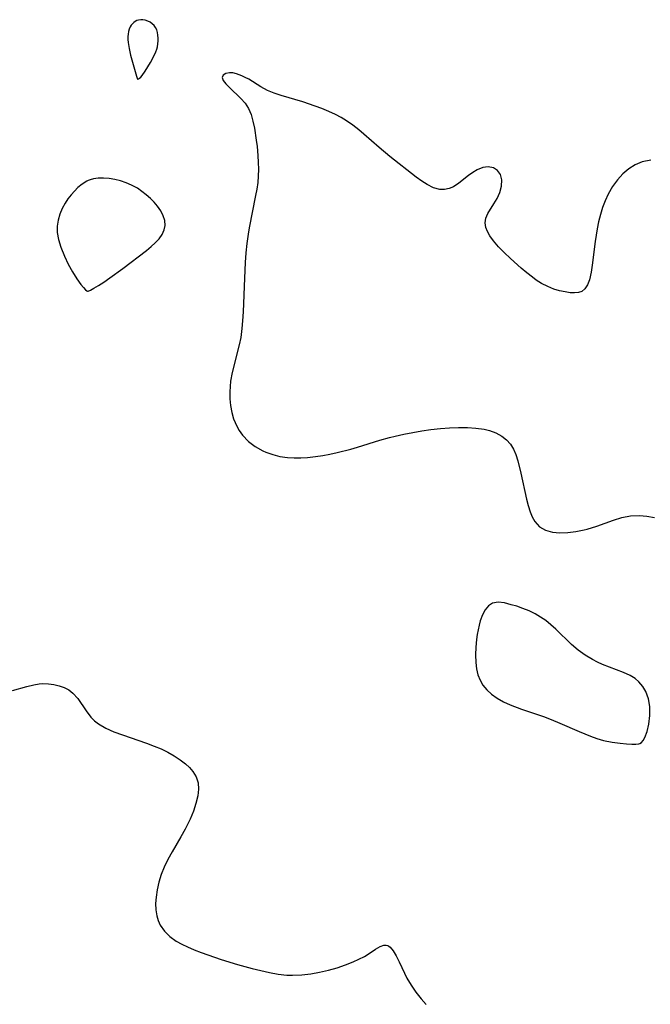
# Model space of a CAD drawing. Header units: metres. Extents: x 1073367 to 1082519, y 1569854 to 1574957.
# Tile 306 of 656: x 1075875 to 1076001, y 1573009 to 1573205. Entities that reach past the tile are written whole.
import ezdxf

# ---------------------------------------------------------------- set-up
doc = ezdxf.new("R2010")
doc.units = ezdxf.units.M
doc.layers.add('CGG_CurvaNivelLidar_v1', color=253, linetype='Continuous', lineweight=30)

msp = doc.modelspace()

# ---------------------------------------------------------------- linework, layer by layer
at = {"layer": 'CGG_CurvaNivelLidar_v1'}
for p, q in [((1075897.4631, 1573204.1209, 68), (1075897.229, 1573203.8241, 68)), ((1075897.7308, 1573204.3794, 68), (1075897.4631, 1573204.1209, 68)), ((1075898.0215, 1573204.5879, 68), (1075897.7308, 1573204.3794, 68)), ((1075898.337, 1573204.7512, 68), (1075898.0215, 1573204.5879, 68)), ((1075898.6724, 1573204.8651, 68), (1075898.337, 1573204.7512, 68)), ((1075899.1135, 1573204.933, 68), (1075898.6724, 1573204.8651, 68)), ((1075899.5661, 1573204.924, 68), (1075899.1135, 1573204.933, 68)), ((1075900.018, 1573204.8427, 68), (1075899.5661, 1573204.924, 68)), ((1075900.5051, 1573204.6715, 68), (1075900.018, 1573204.8427, 68)), ((1075900.9676, 1573204.4291, 68), (1075900.5051, 1573204.6715, 68)), ((1075901.3948, 1573204.1269, 68), (1075900.9676, 1573204.4291, 68)), ((1075901.7726, 1573203.7703, 68), (1075901.3948, 1573204.1269, 68)), ((1075896.7004, 1573202.5754, 68), (1075896.6094, 1573202.0771, 68)), ((1075896.8394, 1573203.0509, 68), (1075896.7004, 1573202.5754, 68)), ((1075897.0308, 1573203.4945, 68), (1075896.8394, 1573203.0509, 68)), ((1075897.229, 1573203.8241, 68), (1075897.0308, 1573203.4945, 68)), ((1075902.0823, 1573203.3588, 68), (1075901.7726, 1573203.7703, 68)), ((1075902.3089, 1573202.8889, 68), (1075902.0823, 1573203.3588, 68)), ((1075902.4624, 1573202.3757, 68), (1075902.3089, 1573202.8889, 68)), ((1075902.5572, 1573201.8331, 68), (1075902.4624, 1573202.3757, 68)), ((1075896.6094, 1573202.0771, 68), (1075896.5654, 1573201.5631, 68)), ((1075896.5654, 1573201.5631, 68), (1075896.571, 1573200.9815, 68)), ((1075896.571, 1573200.9815, 68), (1075896.6218, 1573200.3919, 68)), ((1075896.6218, 1573200.3919, 68), (1075896.8133, 1573199.1999, 68)), ((1075902.5521, 1573200.1278, 68), (1075902.6006, 1573200.7009, 68)), ((1075902.602, 1573201.2719, 68), (1075902.5572, 1573201.8331, 68)), ((1075902.6006, 1573200.7009, 68), (1075902.602, 1573201.2719, 68)), ((1075896.8133, 1573199.1999, 68), (1075897.1119, 1573197.8745, 68)), ((1075901.6496, 1573197.5239, 68), (1075902.1112, 1573198.5277, 68)), ((1075902.1112, 1573198.5277, 68), (1075902.3015, 1573199.0393, 68)), ((1075902.3015, 1573199.0393, 68), (1075902.4501, 1573199.5594, 68)), ((1075902.4501, 1573199.5594, 68), (1075902.5521, 1573200.1278, 68)), ((1075897.1119, 1573197.8745, 68), (1075897.7277, 1573195.566, 68)), ((1075900.0115, 1573194.6841, 68), (1075901.0503, 1573196.4258, 68)), ((1075901.0503, 1573196.4258, 68), (1075901.6496, 1573197.5239, 68)), ((1075897.7277, 1573195.566, 68), (1075898.2817, 1573193.6876, 68)), ((1075899.4174, 1573193.7874, 68), (1075900.0115, 1573194.6841, 68)), ((1075916.8084, 1573194.3542, 68), (1075916.0472, 1573194.2059, 68)), ((1075917.4768, 1573194.3231, 68), (1075916.8084, 1573194.3542, 68)), ((1075918.2106, 1573194.17, 68), (1075917.4768, 1573194.3231, 68)), ((1075898.2817, 1573193.6876, 68), (1075898.5, 1573193.1149, 68)), ((1075898.5, 1573193.1149, 68), (1075898.6811, 1573193.1439, 68)), ((1075898.6811, 1573193.1439, 68), (1075898.8882, 1573193.2636, 68)), ((1075898.8882, 1573193.2636, 68), (1075899.1345, 1573193.4667, 68)), ((1075899.1345, 1573193.4667, 68), (1075899.4174, 1573193.7874, 68)), ((1075915.53, 1573193.8776, 68), (1075915.3389, 1573193.4118, 68)), ((1075915.3389, 1573193.4118, 68), (1075915.5402, 1573192.8316, 68)), ((1075916.0472, 1573194.2059, 68), (1075915.53, 1573193.8776, 68)), ((1075915.5402, 1573192.8316, 68), (1075916.0604, 1573192.1637, 68)), ((1075919.2832, 1573193.7686, 68), (1075918.2106, 1573194.17, 68)), ((1075919.9515, 1573193.4384, 68), (1075919.2832, 1573193.7686, 68)), ((1075920.6297, 1573193.0573, 68), (1075919.9515, 1573193.4384, 68)), ((1075923.0641, 1573191.5534, 68), (1075920.6297, 1573193.0573, 68)), ((1075916.0604, 1573192.1637, 68), (1075916.7978, 1573191.4204, 68)), ((1075916.7978, 1573191.4204, 68), (1075919.0802, 1573189.2451, 68)), ((1075924.388, 1573190.852, 68), (1075923.0641, 1573191.5534, 68)), ((1075925.6929, 1573190.3221, 68), (1075924.388, 1573190.852, 68)), ((1075919.0802, 1573189.2451, 68), (1075919.9076, 1573188.2988, 68)), ((1075927.0746, 1573189.8679, 68), (1075925.6929, 1573190.3221, 68)), ((1075931.4129, 1573188.5536, 68), (1075927.0746, 1573189.8679, 68)), ((1075933.8352, 1573187.7452, 68), (1075931.4129, 1573188.5536, 68)), ((1075919.9076, 1573188.2988, 68), (1075920.6024, 1573187.2434, 68)), ((1075920.6024, 1573187.2434, 68), (1075921.1104, 1573186.0551, 68)), ((1075935.2252, 1573187.2309, 68), (1075933.8352, 1573187.7452, 68)), ((1075936.5964, 1573186.6667, 68), (1075935.2252, 1573187.2309, 68)), ((1075937.9381, 1573186.0385, 68), (1075936.5964, 1573186.6667, 68)), ((1075921.1104, 1573186.0551, 68), (1075921.4745, 1573184.7519, 68)), ((1075921.4745, 1573184.7519, 68), (1075921.7556, 1573183.3595, 68)), ((1075939.03, 1573185.4533, 68), (1075937.9381, 1573186.0385, 68)), ((1075940.089, 1573184.8101, 68), (1075939.03, 1573185.4533, 68)), ((1075941.3473, 1573183.9366, 68), (1075940.089, 1573184.8101, 68)), ((1075921.7556, 1573183.3595, 68), (1075922.1413, 1573180.9252, 68)), ((1075942.5604, 1573182.9925, 68), (1075941.3473, 1573183.9366, 68)), ((1075943.5724, 1573182.1434, 68), (1075942.5604, 1573182.9925, 68)), ((1075922.1413, 1573180.9252, 68), (1075922.2968, 1573179.6628, 68)), ((1075946.6239, 1573179.4751, 68), (1075943.5724, 1573182.1434, 68)), ((1075922.2968, 1573179.6628, 68), (1075922.4608, 1573177.8787, 68)), ((1075948.7612, 1573177.6816, 68), (1075946.6239, 1573179.4751, 68)), ((1075922.4608, 1573177.8787, 68), (1075922.5419, 1573176.5237, 68)), ((1075953.9971, 1573173.5621, 68), (1075948.7612, 1573177.6816, 68)), ((1076000.7075, 1573176.9645, 68), (1075998.9993, 1573176.6042, 68)), ((1075922.5719, 1573175.162, 68), (1075922.5307, 1573173.7967, 68)), ((1075922.5419, 1573176.5237, 68), (1075922.5719, 1573175.162, 68)), ((1075966.1578, 1573175.0282, 68), (1075965.2647, 1573174.5213, 68)), ((1075967.2619, 1573175.4661, 68), (1075966.1578, 1573175.0282, 68)), ((1075968.3306, 1573175.6335, 68), (1075967.2619, 1573175.4661, 68)), ((1075969.3589, 1573175.4526, 68), (1075968.3306, 1573175.6335, 68)), ((1075970.2028, 1573174.9252, 68), (1075969.3589, 1573175.4526, 68)), ((1075970.7808, 1573174.0872, 68), (1075970.2028, 1573174.9252, 68)), ((1075996.313, 1573175.2351, 68), (1075995.1373, 1573174.2247, 68)), ((1075997.602, 1573176.0336, 68), (1075996.313, 1573175.2351, 68)), ((1075998.9993, 1573176.6042, 68), (1075997.602, 1573176.0336, 68)), ((1075888.3987, 1573172.7666, 68), (1075887.4776, 1573172.2, 68)), ((1075888.6468, 1573172.887, 68), (1075888.3987, 1573172.7666, 68)), ((1075889.0758, 1573173.0609, 68), (1075888.6468, 1573172.887, 68)), ((1075889.6985, 1573173.2383, 68), (1075889.0758, 1573173.0609, 68)), ((1075890.6749, 1573173.3737, 68), (1075889.6985, 1573173.2383, 68)), ((1075891.6903, 1573173.385, 68), (1075890.6749, 1573173.3737, 68)), ((1075892.8103, 1573173.2924, 68), (1075891.6903, 1573173.385, 68)), ((1075893.9454, 1573173.107, 68), (1075892.8103, 1573173.2924, 68)), ((1075895.0799, 1573172.8343, 68), (1075893.9454, 1573173.107, 68)), ((1075896.198, 1573172.4721, 68), (1075895.0799, 1573172.8343, 68)), ((1075922.5307, 1573173.7967, 68), (1075922.4128, 1573172.5025, 68)), ((1075955.0791, 1573172.771, 68), (1075953.9971, 1573173.5621, 68)), ((1075956.1453, 1573172.0837, 68), (1075955.0791, 1573172.771, 68)), ((1075964.3946, 1573173.924, 68), (1075962.4911, 1573172.4007, 68)), ((1075965.2647, 1573174.5213, 68), (1075964.3946, 1573173.924, 68)), ((1075971.05, 1573173.0282, 68), (1075970.7808, 1573174.0872, 68)), ((1075970.9856, 1573171.804, 68), (1075971.05, 1573173.0282, 68)), ((1075994.0755, 1573173.048, 68), (1075993.0835, 1573171.6817, 68)), ((1075995.1373, 1573174.2247, 68), (1075994.0755, 1573173.048, 68)), ((1075885.9056, 1573170.8173, 68), (1075885.2423, 1573170.0713, 68)), ((1075886.6103, 1573171.5012, 68), (1075885.9056, 1573170.8173, 68)), ((1075887.4776, 1573172.2, 68), (1075886.6103, 1573171.5012, 68)), ((1075897.2827, 1573172.0111, 68), (1075896.198, 1573172.4721, 68)), ((1075898.4622, 1573171.354, 68), (1075897.2827, 1573172.0111, 68)), ((1075899.3686, 1573170.7395, 68), (1075898.4622, 1573171.354, 68)), ((1075922.2317, 1573171.207, 68), (1075922.0062, 1573169.9095, 68)), ((1075922.4128, 1573172.5025, 68), (1075922.2317, 1573171.207, 68)), ((1075957.4243, 1573171.4624, 68), (1075956.1453, 1573172.0837, 68)), ((1075958.6976, 1573171.138, 68), (1075957.4243, 1573171.4624, 68)), ((1075959.6333, 1573171.1317, 68), (1075958.6976, 1573171.138, 68)), ((1075960.5381, 1573171.3142, 68), (1075959.6333, 1573171.1317, 68)), ((1075961.3888, 1573171.6645, 68), (1075960.5381, 1573171.3142, 68)), ((1075962.4911, 1573172.4007, 68), (1075961.3888, 1573171.6645, 68)), ((1075970.6311, 1573170.5266, 68), (1075970.9856, 1573171.804, 68)), ((1075993.0835, 1573171.6817, 68), (1075992.2214, 1573170.1933, 68)), ((1075884.6265, 1573169.2726, 68), (1075884.0677, 1573168.4268, 68)), ((1075885.2423, 1573170.0713, 68), (1075884.6265, 1573169.2726, 68)), ((1075900.2295, 1573170.0674, 68), (1075899.3686, 1573170.7395, 68)), ((1075901.0385, 1573169.3487, 68), (1075900.2295, 1573170.0674, 68)), ((1075901.7851, 1573168.5906, 68), (1075901.0385, 1573169.3487, 68)), ((1075922.0062, 1573169.9095, 68), (1075920.7119, 1573163.4994, 68)), ((1075969.4682, 1573168.2397, 68), (1075970.1034, 1573169.3568, 68)), ((1075970.1034, 1573169.3568, 68), (1075970.6311, 1573170.5266, 68)), ((1075991.6212, 1573168.8878, 68), (1075991.1087, 1573167.5249, 68)), ((1075992.2214, 1573170.1933, 68), (1075991.6212, 1573168.8878, 68)), ((1075883.4792, 1573167.3391, 68), (1075883.0017, 1573166.2028, 68)), ((1075884.0677, 1573168.4268, 68), (1075883.4792, 1573167.3391, 68)), ((1075902.4541, 1573167.7979, 68), (1075901.7851, 1573168.5906, 68)), ((1075903.0976, 1573166.8593, 68), (1075902.4541, 1573167.7979, 68)), ((1075968.2581, 1573166.3246, 68), (1075969.4682, 1573168.2397, 68)), ((1075991.1087, 1573167.5249, 68), (1075990.6717, 1573166.1203, 68)), ((1075882.6518, 1573165.0306, 68), (1075882.4591, 1573163.8316, 68)), ((1075883.0017, 1573166.2028, 68), (1075882.6518, 1573165.0306, 68)), ((1075903.5926, 1573165.8979, 68), (1075903.0976, 1573166.8593, 68)), ((1075903.9049, 1573164.9312, 68), (1075903.5926, 1573165.8979, 68)), ((1075903.9842, 1573163.976, 68), (1075903.9049, 1573164.9312, 68)), ((1075967.7353, 1573164.5048, 68), (1075967.8672, 1573165.4378, 68)), ((1075967.8672, 1573165.4378, 68), (1075968.2581, 1573166.3246, 68)), ((1075990.6717, 1573166.1203, 68), (1075990.3016, 1573164.6876, 68)), ((1075882.4591, 1573163.8316, 68), (1075882.4676, 1573162.5761, 68)), ((1075903.37, 1573162.1762, 68), (1075903.7917, 1573163.0613, 68)), ((1075903.7917, 1573163.0613, 68), (1075903.9842, 1573163.976, 68)), ((1075920.7119, 1573163.4994, 68), (1075920.4976, 1573162.2408, 68)), ((1075967.8741, 1573163.5199, 68), (1075967.7353, 1573164.5048, 68)), ((1075968.1885, 1573162.7202, 68), (1075967.8741, 1573163.5199, 68)), ((1075990.0037, 1573163.2822, 68), (1075989.6132, 1573160.7719, 68)), ((1075990.3016, 1573164.6876, 68), (1075990.0037, 1573163.2822, 68)), ((1075882.4676, 1573162.5761, 68), (1075882.7266, 1573161.1507, 68)), ((1075882.7266, 1573161.1507, 68), (1075883.1988, 1573159.6042, 68)), ((1075902.0242, 1573160.5088, 68), (1075902.7686, 1573161.3237, 68)), ((1075902.7686, 1573161.3237, 68), (1075903.37, 1573162.1762, 68)), ((1075920.4976, 1573162.2408, 68), (1075920.2448, 1573160.3643, 68)), ((1075968.6546, 1573161.9126, 68), (1075968.1885, 1573162.7202, 68)), ((1075969.4041, 1573160.8826, 68), (1075968.6546, 1573161.9126, 68)), ((1075883.1988, 1573159.6042, 68), (1075883.907, 1573157.8458, 68)), ((1075900.2534, 1573158.9943, 68), (1075901.1766, 1573159.7417, 68)), ((1075901.1766, 1573159.7417, 68), (1075902.0242, 1573160.5088, 68)), ((1075920.2448, 1573160.3643, 68), (1075920.0569, 1573158.4778, 68)), ((1075970.4069, 1573159.7201, 68), (1075969.4041, 1573160.8826, 68)), ((1075971.5382, 1573158.5481, 68), (1075970.4069, 1573159.7201, 68)), ((1075989.6132, 1573160.7719, 68), (1075989.0413, 1573156.0454, 68)), ((1075883.907, 1573157.8458, 68), (1075884.6971, 1573156.2175, 68)), ((1075895.5482, 1573155.3948, 68), (1075900.2534, 1573158.9943, 68)), ((1075920.0569, 1573158.4778, 68), (1075919.9173, 1573156.5855, 68)), ((1075972.7565, 1573157.372, 68), (1075971.5382, 1573158.5481, 68)), ((1075974.8982, 1573155.4388, 68), (1075972.7565, 1573157.372, 68)), ((1075884.6971, 1573156.2175, 68), (1075885.5487, 1573154.6888, 68)), ((1075892.9847, 1573153.5152, 68), (1075895.5482, 1573155.3948, 68)), ((1075919.9173, 1573156.5855, 68), (1075919.7597, 1573153.4861, 68)), ((1075976.007, 1573154.5124, 68), (1075974.8982, 1573155.4388, 68)), ((1075989.0413, 1573156.0454, 68), (1075988.8217, 1573154.6244, 68)), ((1075885.5487, 1573154.6888, 68), (1075886.4038, 1573153.331, 68)), ((1075886.4038, 1573153.331, 68), (1075887.203, 1573152.2142, 68)), ((1075891.7869, 1573152.6889, 68), (1075892.9847, 1573153.5152, 68)), ((1075919.7597, 1573153.4861, 68), (1075919.5296, 1573146.7551, 68)), ((1075977.1352, 1573153.6369, 68), (1075976.007, 1573154.5124, 68)), ((1075977.9002, 1573153.0907, 68), (1075977.1352, 1573153.6369, 68)), ((1075988.8217, 1573154.6244, 68), (1075988.4807, 1573153.1306, 68)), ((1075887.203, 1573152.2142, 68), (1075887.7116, 1573151.5911, 68)), ((1075887.7116, 1573151.5911, 68), (1075888.1237, 1573151.153, 68)), ((1075889.0905, 1573151.0839, 68), (1075889.8035, 1573151.4547, 68)), ((1075889.8035, 1573151.4547, 68), (1075890.7185, 1573151.9978, 68)), ((1075890.7185, 1573151.9978, 68), (1075891.7869, 1573152.6889, 68)), ((1075978.9783, 1573152.4075, 68), (1075977.9002, 1573153.0907, 68)), ((1075980.1759, 1573151.7872, 68), (1075978.9783, 1573152.4075, 68)), ((1075981.3821, 1573151.299, 68), (1075980.1759, 1573151.7872, 68)), ((1075982.5252, 1573150.9535, 68), (1075981.3821, 1573151.299, 68)), ((1075987.5944, 1573151.3579, 68), (1075986.959, 1573150.816, 68)), ((1075988.0985, 1573152.1468, 68), (1075987.5944, 1573151.3579, 68)), ((1075988.4807, 1573153.1306, 68), (1075988.0985, 1573152.1468, 68)), ((1075888.1237, 1573151.153, 68), (1075888.3942, 1573150.9239, 68)), ((1075888.3942, 1573150.9239, 68), (1075888.5, 1573150.8987, 68)), ((1075888.5, 1573150.8987, 68), (1075888.6474, 1573150.904, 68)), ((1075888.6474, 1573150.904, 68), (1075889.0905, 1573151.0839, 68)), ((1075983.627, 1573150.7137, 68), (1075982.5252, 1573150.9535, 68)), ((1075984.6587, 1573150.5652, 68), (1075983.627, 1573150.7137, 68)), ((1075985.5194, 1573150.5107, 68), (1075984.6587, 1573150.5652, 68)), ((1075986.289, 1573150.5758, 68), (1075985.5194, 1573150.5107, 68)), ((1075986.959, 1573150.816, 68), (1075986.289, 1573150.5758, 68)), ((1075919.5296, 1573146.7551, 68), (1075919.4217, 1573144.9535, 68)), ((1075919.2909, 1573143.4591, 68), (1075919.0331, 1573141.6503, 68)), ((1075919.4217, 1573144.9535, 68), (1075919.2909, 1573143.4591, 68)), ((1075919.0331, 1573141.6503, 68), (1075918.7419, 1573140.2089, 68)), ((1075918.7419, 1573140.2089, 68), (1075917.3426, 1573134.683, 68)), ((1075917.3426, 1573134.683, 68), (1075917.0168, 1573132.9373, 68)), ((1075916.9074, 1573131.8919, 68), (1075916.8616, 1573130.8452, 68)), ((1075917.0168, 1573132.9373, 68), (1075916.9074, 1573131.8919, 68)), ((1075916.8616, 1573130.8452, 68), (1075916.8906, 1573129.4526, 68)), ((1075916.8906, 1573129.4526, 68), (1075917.022, 1573128.0765, 68)), ((1075917.022, 1573128.0765, 68), (1075917.2617, 1573126.7304, 68)), ((1075917.2617, 1573126.7304, 68), (1075917.6213, 1573125.4301, 68)), ((1075917.6213, 1573125.4301, 68), (1075918.2323, 1573123.9614, 68)), ((1075918.2323, 1573123.9614, 68), (1075918.6972, 1573123.1484, 68)), ((1075960.624, 1573123.655, 68), (1075962.4205, 1573123.7332, 68)), ((1075962.4205, 1573123.7332, 68), (1075964.1825, 1573123.7292, 68)), ((1075964.1825, 1573123.7292, 68), (1075965.894, 1573123.6216, 68)), ((1075918.6972, 1573123.1484, 68), (1075919.4001, 1573122.1785, 68)), ((1075919.4001, 1573122.1785, 68), (1075920.5723, 1573120.9609, 68)), ((1075948.6931, 1573121.719, 68), (1075949.7876, 1573121.9947, 68)), ((1075949.7876, 1573121.9947, 68), (1075951.5549, 1573122.3908, 68)), ((1075951.5549, 1573122.3908, 68), (1075953.331, 1573122.7366, 68)), ((1075953.331, 1573122.7366, 68), (1075955.1117, 1573123.0363, 68)), ((1075955.1117, 1573123.0363, 68), (1075956.8926, 1573123.2902, 68)), ((1075956.8926, 1573123.2902, 68), (1075958.8056, 1573123.5082, 68)), ((1075958.8056, 1573123.5082, 68), (1075960.624, 1573123.655, 68)), ((1075965.894, 1573123.6216, 68), (1075967.5336, 1573123.3797, 68)), ((1075967.5336, 1573123.3797, 68), (1075968.6198, 1573123.111, 68)), ((1075968.6198, 1573123.111, 68), (1075969.8771, 1573122.6474, 68)), ((1075969.8771, 1573122.6474, 68), (1075971.0169, 1573122.0246, 68)), ((1075971.0169, 1573122.0246, 68), (1075971.9475, 1573121.2919, 68)), ((1075920.5723, 1573120.9609, 68), (1075921.9225, 1573119.9202, 68)), ((1075921.9225, 1573119.9202, 68), (1075923.421, 1573119.0726, 68)), ((1075942.2959, 1573119.7743, 68), (1075946.747, 1573121.1662, 68)), ((1075946.747, 1573121.1662, 68), (1075948.6931, 1573121.719, 68)), ((1075971.9475, 1573121.2919, 68), (1075972.7398, 1573120.424, 68)), ((1075972.7398, 1573120.424, 68), (1075973.3786, 1573119.4346, 68)), ((1075923.421, 1573119.0726, 68), (1075924.0148, 1573118.8106, 68)), ((1075924.0148, 1573118.8106, 68), (1075925.4029, 1573118.3222, 68)), ((1075925.4029, 1573118.3222, 68), (1075926.8525, 1573117.9665, 68)), ((1075926.8525, 1573117.9665, 68), (1075928.3491, 1573117.7467, 68)), ((1075932.3374, 1573117.7638, 68), (1075933.9285, 1573117.9368, 68)), ((1075933.9285, 1573117.9368, 68), (1075935.3689, 1573118.1526, 68)), ((1075935.3689, 1573118.1526, 68), (1075936.8111, 1573118.4161, 68)), ((1075936.8111, 1573118.4161, 68), (1075938.2525, 1573118.7208, 68)), ((1075938.2525, 1573118.7208, 68), (1075940.9543, 1573119.3925, 68)), ((1075940.9543, 1573119.3925, 68), (1075942.2959, 1573119.7743, 68)), ((1075973.3786, 1573119.4346, 68), (1075973.8646, 1573118.3187, 68)), ((1075973.8646, 1573118.3187, 68), (1075974.2431, 1573117.1115, 68)), ((1075928.3491, 1573117.7467, 68), (1075929.6609, 1573117.6697, 68)), ((1075929.6609, 1573117.6697, 68), (1075930.9922, 1573117.6807, 68)), ((1075930.9922, 1573117.6807, 68), (1075932.3374, 1573117.7638, 68)), ((1075974.2431, 1573117.1115, 68), (1075974.846, 1573114.656, 68)), ((1075974.846, 1573114.656, 68), (1075975.963, 1573109.4792, 68)), ((1075975.963, 1573109.4792, 68), (1075976.2927, 1573108.1751, 68)), ((1075976.2927, 1573108.1751, 68), (1075976.6835, 1573106.9442, 68)), ((1075976.6835, 1573106.9442, 68), (1075977.114, 1573105.9213, 68)), ((1075994.9272, 1573105.7923, 68), (1075996.6798, 1573106.1177, 68)), ((1075996.6798, 1573106.1177, 68), (1075998.448, 1573106.206, 68)), ((1075998.448, 1573106.206, 68), (1075999.9477, 1573106.0814, 68)), ((1075999.9477, 1573106.0814, 68), (1076001.4477, 1573105.8198, 68)), ((1075977.114, 1573105.9213, 68), (1075977.6368, 1573105.007, 68)), ((1075977.6368, 1573105.007, 68), (1075978.5569, 1573103.9683, 68)), ((1075989.9584, 1573104.0814, 68), (1075993.2624, 1573105.2901, 68)), ((1075993.2624, 1573105.2901, 68), (1075994.9272, 1573105.7923, 68)), ((1075978.5569, 1573103.9683, 68), (1075979.7148, 1573103.2736, 68)), ((1075979.7148, 1573103.2736, 68), (1075981.1272, 1573102.8708, 68)), ((1075981.1272, 1573102.8708, 68), (1075982.6071, 1573102.7372, 68)), ((1075982.6071, 1573102.7372, 68), (1075984.1784, 1573102.7952, 68)), ((1075984.1784, 1573102.7952, 68), (1075985.8051, 1573103.0064, 68)), ((1075985.8051, 1573103.0064, 68), (1075987.4571, 1573103.3446, 68)), ((1075987.4571, 1573103.3446, 68), (1075988.071, 1573103.4992, 68)), ((1075988.071, 1573103.4992, 68), (1075989.9584, 1573104.0814, 68)), ((1075969.1861, 1573088.7387, 68), (1075968.4025, 1573088.2179, 68)), ((1075970.2883, 1573088.9332, 68), (1075969.1861, 1573088.7387, 68)), ((1075971.5455, 1573088.7827, 68), (1075970.2883, 1573088.9332, 68)), ((1075972.9341, 1573088.435, 68), (1075971.5455, 1573088.7827, 68)), ((1075974.015, 1573088.1186, 68), (1075972.9341, 1573088.435, 68)), ((1075967.7382, 1573087.414, 68), (1075967.1857, 1573086.3923, 68)), ((1075968.4025, 1573088.2179, 68), (1075967.7382, 1573087.414, 68)), ((1075975.2301, 1573087.7001, 68), (1075974.015, 1573088.1186, 68)), ((1075976.4665, 1573087.1926, 68), (1075975.2301, 1573087.7001, 68)), ((1075977.6984, 1573086.5878, 68), (1075976.4665, 1573087.1926, 68)), ((1075978.7614, 1573085.9648, 68), (1075977.6984, 1573086.5878, 68)), ((1075966.7452, 1573085.2053, 68), (1075966.5176, 1573084.3582, 68)), ((1075967.1857, 1573086.3923, 68), (1075966.7452, 1573085.2053, 68)), ((1075979.7877, 1573085.2555, 68), (1075978.7614, 1573085.9648, 68)), ((1075980.7959, 1573084.4385, 68), (1075979.7877, 1573085.2555, 68)), ((1075966.5176, 1573084.3582, 68), (1075966.1544, 1573082.4933, 68)), ((1075981.7684, 1573083.5563, 68), (1075980.7959, 1573084.4385, 68)), ((1075984.9388, 1573080.5183, 68), (1075981.7684, 1573083.5563, 68)), ((1075966.0132, 1573081.4913, 68), (1075965.8699, 1573079.9611, 68)), ((1075966.1544, 1573082.4933, 68), (1075966.0132, 1573081.4913, 68)), ((1075965.8699, 1573079.9611, 68), (1075965.8156, 1573078.423, 68)), ((1075986.2557, 1573079.4102, 68), (1075984.9388, 1573080.5183, 68)), ((1075987.6391, 1573078.3998, 68), (1075986.2557, 1573079.4102, 68)), ((1075965.8156, 1573078.423, 68), (1075965.864, 1573076.9069, 68)), ((1075965.864, 1573076.9069, 68), (1075966.0054, 1573075.6667, 68)), ((1075989.0896, 1573077.5145, 68), (1075987.6391, 1573078.3998, 68)), ((1075990.0977, 1573077.0035, 68), (1075989.0896, 1573077.5145, 68)), ((1075991.1278, 1573076.5429, 68), (1075990.0977, 1573077.0035, 68)), ((1075966.0054, 1573075.6667, 68), (1075966.2785, 1573074.4792, 68)), ((1075992.5193, 1573075.9756, 68), (1075991.1278, 1573076.5429, 68)), ((1075995.2774, 1573074.9016, 68), (1075992.5193, 1573075.9756, 68)), ((1075996.5954, 1573074.316, 68), (1075995.2774, 1573074.9016, 68)), ((1075966.2785, 1573074.4792, 68), (1075966.7027, 1573073.4006, 68)), ((1075966.7027, 1573073.4006, 68), (1075967.2866, 1573072.4022, 68)), ((1075997.5722, 1573073.7161, 68), (1075996.5954, 1573074.316, 68)), ((1075998.349, 1573073.0734, 68), (1075997.5722, 1573073.7161, 68)), ((1075999.1359, 1573072.1752, 68), (1075998.349, 1573073.0734, 68)), ((1075873.5823, 1573071.3714, 67.5), (1075876.4406, 1573072.1593, 67.5)), ((1075876.4406, 1573072.1593, 67.5), (1075877.8262, 1573072.498, 67.5)), ((1075877.8262, 1573072.498, 67.5), (1075878.8836, 1573072.6758, 67.5)), ((1075878.8836, 1573072.6758, 67.5), (1075879.6263, 1573072.7311, 67.5)), ((1075879.6263, 1573072.7311, 67.5), (1075880.7418, 1573072.7072, 67.5)), ((1075880.7418, 1573072.7072, 67.5), (1075881.8364, 1573072.5633, 67.5)), ((1075881.8364, 1573072.5633, 67.5), (1075882.8932, 1573072.3047, 67.5)), ((1075882.8932, 1573072.3047, 67.5), (1075883.8849, 1573071.9359, 67.5)), ((1075883.8849, 1573071.9359, 67.5), (1075884.8004, 1573071.4521, 67.5)), ((1075884.8004, 1573071.4521, 67.5), (1075885.6164, 1573070.8459, 67.5)), ((1075885.6164, 1573070.8459, 67.5), (1075886.5902, 1573069.7742, 67.5)), ((1075967.2866, 1573072.4022, 68), (1075968.0671, 1573071.452, 68)), ((1075968.0671, 1573071.452, 68), (1075968.9932, 1573070.6065, 68)), ((1075999.7558, 1573071.1289, 68), (1075999.1359, 1573072.1752, 68)), ((1076000.2516, 1573069.6965, 68), (1075999.7558, 1573071.1289, 68)), ((1075886.5902, 1573069.7742, 67.5), (1075888.2662, 1573067.2667, 67.5)), ((1075968.9932, 1573070.6065, 68), (1075970.1308, 1573069.8042, 68)), ((1075970.1308, 1573069.8042, 68), (1075971.3788, 1573069.102, 68)), ((1075971.3788, 1573069.102, 68), (1075972.7105, 1573068.4834, 68)), ((1076000.5, 1573068.1516, 68), (1076000.2516, 1573069.6965, 68)), ((1075888.2662, 1573067.2667, 67.5), (1075889.2033, 1573066.0353, 67.5)), ((1075972.7105, 1573068.4834, 68), (1075974.9643, 1573067.6215, 68)), ((1075974.9643, 1573067.6215, 68), (1075979.3314, 1573066.1687, 68)), ((1076000.5311, 1573066.3483, 68), (1076000.5, 1573068.1516, 68)), ((1075889.2033, 1573066.0353, 67.5), (1075889.8913, 1573065.3358, 67.5)), ((1075889.8913, 1573065.3358, 67.5), (1075890.7282, 1573064.6758, 67.5)), ((1075979.3314, 1573066.1687, 68), (1075980.893, 1573065.5912, 68)), ((1075980.893, 1573065.5912, 68), (1075982.6104, 1573064.8659, 68)), ((1076000.3315, 1573064.628, 68), (1076000.5311, 1573066.3483, 68)), ((1075890.7282, 1573064.6758, 67.5), (1075892.1664, 1573063.8355, 67.5)), ((1075892.1664, 1573063.8355, 67.5), (1075893.7644, 1573063.1284, 67.5)), ((1075893.7644, 1573063.1284, 67.5), (1075895.4713, 1573062.5013, 67.5)), ((1075982.6104, 1573064.8659, 68), (1075986.4158, 1573063.1651, 68)), ((1075986.4158, 1573063.1651, 68), (1075988.6823, 1573062.2371, 68)), ((1075999.4976, 1573061.9894, 68), (1075999.9683, 1573063.1686, 68)), ((1075999.9683, 1573063.1686, 68), (1076000.3315, 1573064.628, 68)), ((1075895.4713, 1573062.5013, 67.5), (1075900.2594, 1573060.8659, 67.5)), ((1075988.6823, 1573062.2371, 68), (1075989.9935, 1573061.7856, 68)), ((1075989.9935, 1573061.7856, 68), (1075991.2956, 1573061.4148, 68)), ((1075991.2956, 1573061.4148, 68), (1075993.0141, 1573061.0505, 68)), ((1075993.0141, 1573061.0505, 68), (1075994.6115, 1573060.8262, 68)), ((1075998.5, 1573060.7833, 68), (1075998.8674, 1573061.0098, 68)), ((1075998.8674, 1573061.0098, 68), (1075999.1702, 1573061.412, 68)), ((1075999.1702, 1573061.412, 68), (1075999.4976, 1573061.9894, 68)), ((1075900.2594, 1573060.8659, 67.5), (1075901.7724, 1573060.2921, 67.5)), ((1075901.7724, 1573060.2921, 67.5), (1075903.1786, 1573059.7098, 67.5)), ((1075903.1786, 1573059.7098, 67.5), (1075904.5296, 1573059.0682, 67.5)), ((1075904.5296, 1573059.0682, 67.5), (1075905.7938, 1573058.351, 67.5)), ((1075994.6115, 1573060.8262, 68), (1075995.869, 1573060.7213, 68)), ((1075995.869, 1573060.7213, 68), (1075996.9329, 1573060.6825, 68)), ((1075996.9329, 1573060.6825, 68), (1075997.7568, 1573060.6903, 68)), ((1075997.7568, 1573060.6903, 68), (1075998.3052, 1573060.7282, 68)), ((1075998.3052, 1573060.7282, 68), (1075998.5, 1573060.7833, 68)), ((1075905.7938, 1573058.351, 67.5), (1075906.9683, 1573057.5637, 67.5)), ((1075906.9683, 1573057.5637, 67.5), (1075908.0393, 1573056.7207, 67.5)), ((1075908.0393, 1573056.7207, 67.5), (1075908.8198, 1573055.9967, 67.5)), ((1075908.8198, 1573055.9967, 67.5), (1075909.4919, 1573055.2269, 67.5)), ((1075909.4919, 1573055.2269, 67.5), (1075910.1515, 1573054.1541, 67.5)), ((1075910.1515, 1573054.1541, 67.5), (1075910.5433, 1573052.9903, 67.5)), ((1075910.6377, 1573051.7245, 67.5), (1075910.4872, 1573050.3876, 67.5)), ((1075910.5433, 1573052.9903, 67.5), (1075910.6377, 1573051.7245, 67.5)), ((1075910.4872, 1573050.3876, 67.5), (1075910.1238, 1573048.8633, 67.5)), ((1075909.5988, 1573047.2932, 67.5), (1075908.9415, 1573045.7003, 67.5)), ((1075910.1238, 1573048.8633, 67.5), (1075909.5988, 1573047.2932, 67.5)), ((1075908.9415, 1573045.7003, 67.5), (1075907.962, 1573043.7116, 67.5)), ((1075907.962, 1573043.7116, 67.5), (1075907.12, 1573042.2122, 67.5)), ((1075907.12, 1573042.2122, 67.5), (1075905.3587, 1573039.2127, 67.5)), ((1075904.5259, 1573037.6906, 67.5), (1075903.8048, 1573036.1966, 67.5)), ((1075905.3587, 1573039.2127, 67.5), (1075904.5259, 1573037.6906, 67.5)), ((1075903.8048, 1573036.1966, 67.5), (1075903.1869, 1573034.681, 67.5)), ((1075903.1869, 1573034.681, 67.5), (1075902.6962, 1573033.1501, 67.5)), ((1075902.3635, 1573031.6647, 67.5), (1075902.1629, 1573030.1885, 67.5)), ((1075902.6962, 1573033.1501, 67.5), (1075902.3635, 1573031.6647, 67.5)), ((1075902.1629, 1573030.1885, 67.5), (1075902.0919, 1573028.9186, 67.5)), ((1075902.0919, 1573028.9186, 67.5), (1075902.1312, 1573027.6832, 67.5)), ((1075902.1312, 1573027.6832, 67.5), (1075902.3019, 1573026.4971, 67.5)), ((1075902.3019, 1573026.4971, 67.5), (1075902.5787, 1573025.5123, 67.5)), ((1075902.5787, 1573025.5123, 67.5), (1075902.9887, 1573024.5925, 67.5)), ((1075902.9887, 1573024.5925, 67.5), (1075903.8276, 1573023.3998, 67.5)), ((1075903.8276, 1573023.3998, 67.5), (1075904.9103, 1573022.3567, 67.5)), ((1075904.9103, 1573022.3567, 67.5), (1075906.1851, 1573021.4532, 67.5)), ((1075906.1851, 1573021.4532, 67.5), (1075907.2804, 1573020.8429, 67.5)), ((1075907.2804, 1573020.8429, 67.5), (1075908.4462, 1573020.2903, 67.5)), ((1075908.4462, 1573020.2903, 67.5), (1075909.7928, 1573019.7225, 67.5)), ((1075944.8325, 1573019.1106, 67.5), (1075945.8656, 1573019.8105, 67.5)), ((1075945.8656, 1573019.8105, 67.5), (1075946.793, 1573020.3612, 67.5)), ((1075946.793, 1573020.3612, 67.5), (1075947.5595, 1573020.6273, 67.5)), ((1075947.5595, 1573020.6273, 67.5), (1075948.0248, 1573020.6311, 67.5)), ((1075948.0248, 1573020.6311, 67.5), (1075948.3297, 1573020.5369, 67.5)), ((1075948.3297, 1573020.5369, 67.5), (1075948.5591, 1573020.4099, 67.5)), ((1075948.5591, 1573020.4099, 67.5), (1075948.801, 1573020.2195, 67.5)), ((1075948.801, 1573020.2195, 67.5), (1075949.42, 1573019.4773, 67.5)), ((1075909.7928, 1573019.7225, 67.5), (1075911.185, 1573019.1854, 67.5)), ((1075911.185, 1573019.1854, 67.5), (1075915.1291, 1573017.7976, 67.5)), ((1075942.5882, 1573017.8165, 67.5), (1075943.664, 1573018.3771, 67.5)), ((1075943.664, 1573018.3771, 67.5), (1075944.8325, 1573019.1106, 67.5)), ((1075949.42, 1573019.4773, 67.5), (1075950.0089, 1573018.4758, 67.5)), ((1075950.0089, 1573018.4758, 67.5), (1075950.5895, 1573017.2929, 67.5)), ((1075915.1291, 1573017.7976, 67.5), (1075918.37, 1573016.7683, 67.5)), ((1075918.37, 1573016.7683, 67.5), (1075921.2975, 1573015.9956, 67.5)), ((1075921.2975, 1573015.9956, 67.5), (1075924.7682, 1573015.1771, 67.5)), ((1075936.5015, 1573015.6528, 67.5), (1075938.2797, 1573016.139, 67.5)), ((1075938.2797, 1573016.139, 67.5), (1075939.8918, 1573016.684, 67.5)), ((1075939.8918, 1573016.684, 67.5), (1075941.4223, 1573017.2924, 67.5)), ((1075941.4223, 1573017.2924, 67.5), (1075942.5882, 1573017.8165, 67.5)), ((1075950.5895, 1573017.2929, 67.5), (1075951.6309, 1573015.0265, 67.5)), ((1075924.7682, 1573015.1771, 67.5), (1075926.5017, 1573014.8642, 67.5)), ((1075926.5017, 1573014.8642, 67.5), (1075928.238, 1573014.6722, 67.5)), ((1075928.238, 1573014.6722, 67.5), (1075929.3713, 1573014.6344, 67.5)), ((1075929.3713, 1573014.6344, 67.5), (1075931.1767, 1573014.7152, 67.5)), ((1075931.1767, 1573014.7152, 67.5), (1075932.9733, 1573014.9335, 67.5)), ((1075932.9733, 1573014.9335, 67.5), (1075934.752, 1573015.2548, 67.5)), ((1075934.752, 1573015.2548, 67.5), (1075936.5015, 1573015.6528, 67.5)), ((1075951.6309, 1573015.0265, 67.5), (1075952.127, 1573014.0491, 67.5)), ((1075952.127, 1573014.0491, 67.5), (1075952.9693, 1573012.65, 67.5)), ((1075952.9693, 1573012.65, 67.5), (1075953.9372, 1573011.275, 67.5)), ((1075953.9372, 1573011.275, 67.5), (1075954.9978, 1573009.929, 67.5)), ((1075954.9978, 1573009.929, 67.5), (1075955.948, 1573008.8221, 67.5))]:
    msp.add_line(p, q, dxfattribs=at)

doc.saveas('drawing.dxf')
